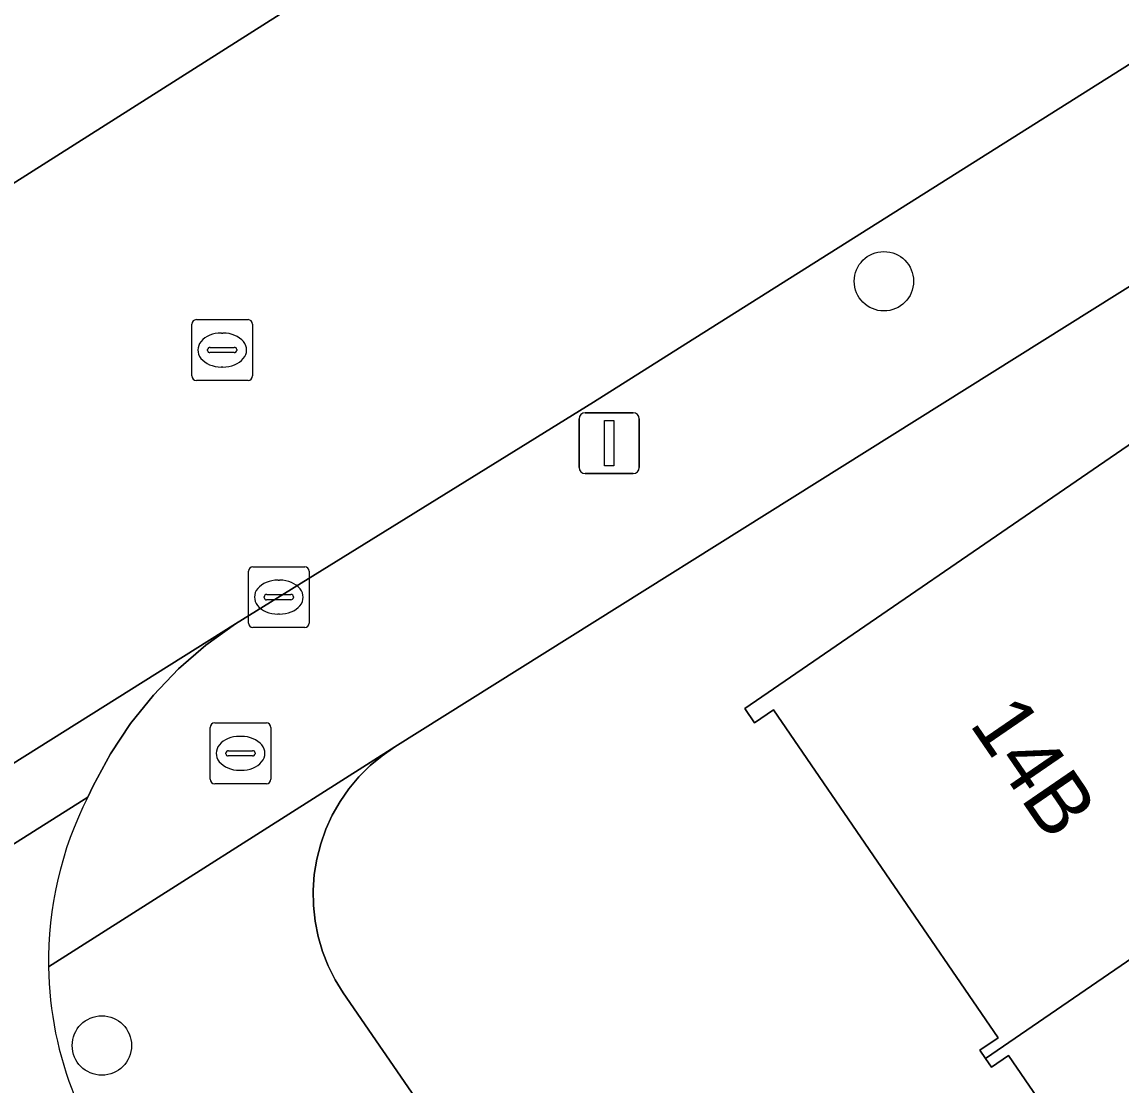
# Model space of a CAD drawing. Extents: x 159279 to 160377, y 384531 to 385888.
# Drawn here: x 159710.61 to 159728.73, y 385382.15 to 385399.67 of the extents above; entities that cross this region are included whole.
import ezdxf

# ---------------------------------------------------------------- set-up
doc = ezdxf.new("R2010")
doc.units = 0
for name, color, linetype in [('IMGEO_Boom', 7, 'Continuous'), ('IMGEO_Brandkraan', 7, 'Continuous'), ('IMGEO_Erf', 7, 'Continuous'), ('IMGEO_Kolk', 7, 'Continuous'), ('IMGEO_Lichtmast', 7, 'Continuous'), ('IMGEO_Pand', 7, 'Continuous'), ('IMGEO_Pand_nummerreeks', 7, 'Continuous'), ('IMGEO_Rijbaan_lokaal_open', 7, 'Continuous'), ('IMGEO_Rioolput', 7, 'Continuous'), ('IMGEO_Voetpad_open', 7, 'Continuous')]:
    doc.layers.add(name, color=color, linetype=linetype)

msp = doc.modelspace()

# ---------------------------------------------------------------- linework, layer by layer
at = {"layer": 'IMGEO_Boom'}
for centre in [(159724.811, 385395.4), (159711.929, 385382.819)]:
    msp.add_circle(centre, 0.489, dxfattribs=at)
at = {"layer": 'IMGEO_Brandkraan'}
for p, q in [((159713.712, 385387.203), (159713.712, 385388.055)), ((159713.787, 385388.129), (159714.639, 385388.129)), ((159714.713, 385388.055), (159714.713, 385387.203)), ((159714.2, 385387.909), (159714.225, 385387.909)), ((159713.971, 385387.623), (159713.971, 385387.635)), ((159714.409, 385387.586), (159714.011, 385387.586)), ((159714.014, 385387.672), (159714.412, 385387.672)), ((159714.455, 385387.635), (159714.455, 385387.623)), ((159714.223, 385387.349), (159714.198, 385387.349)), ((159714.639, 385387.129), (159713.787, 385387.129))]:
    msp.add_line(p, q, dxfattribs=at)
for points in [[(159713.712, 385387.203), (159713.712, 385388.055)], [(159713.787, 385388.129), (159714.639, 385388.129)], [(159714.713, 385388.055), (159714.713, 385387.203)], [(159714.639, 385387.129), (159713.787, 385387.129)]]:
    msp.add_lwpolyline(points, dxfattribs=at)
for centre, radius, start, end in [((159713.789, 385388.053), 0.0765, 91.552, 178.448), ((159713.789, 385388.053), 0.0765, 91.552, 178.448), ((159714.637, 385388.053), 0.0765, 1.552, 88.448), ((159714.637, 385388.053), 0.0765, 1.552, 88.448), ((159714.011, 385387.632), 0.0403, 85.8775, 175.7526), ((159714.008, 385387.622), 0.0366, 178.938, 274.7102), ((159714.412, 385387.629), 0.043, 264.8664, 352.4533), ((159714.416, 385387.634), 0.0386, 1.7309, 96.639), ((159713.789, 385387.205), 0.0765, 181.552, 268.448), ((159713.789, 385387.205), 0.0765, 181.552, 268.448), ((159714.637, 385387.205), 0.0765, 271.552, 358.448), ((159714.637, 385387.205), 0.0765, 271.552, 358.448)]:
    msp.add_arc(centre, radius, start, end, dxfattribs=at)
for centre, major_axis, ratio, start_param, end_param in [((159714.199, 385387.629), (-0.387, 0.002), 0.722429, 4.712389, 7.853982), ((159714.224, 385387.629), (-0.39, 0.002), 0.717154, 1.570796, 4.712389)]:
    msp.add_ellipse(centre, major_axis=major_axis, ratio=ratio, start_param=start_param, end_param=end_param, dxfattribs=at)
at = {"layer": 'IMGEO_Erf'}
for points in [[(159859.363, 385477.052), (159716.755, 385387.736), (159716.544, 385387.59), (159716.346, 385387.426), (159716.164, 385387.244), (159715.999, 385387.047), (159715.853, 385386.836), (159715.725, 385386.613), (159715.618, 385386.38), (159715.533, 385386.138), (159715.469, 385385.889), (159715.428, 385385.635), (159715.41, 385385.379), (159715.414, 385385.122), (159715.442, 385384.867), (159715.492, 385384.615), (159715.565, 385384.368), (159715.659, 385384.129), (159715.774, 385383.9), (159715.905, 385383.688), (159731.572, 385360.92)], [(159730.589, 385377.219), (159726.862, 385382.657), (159726.581, 385382.464), (159726.486, 385382.603), (159726.39, 385382.742), (159726.691, 385382.948), (159722.992, 385388.346), (159722.682, 385388.133), (159722.521, 385388.369), (159728.729, 385392.623), (159730.336, 385393.724)]]:
    msp.add_lwpolyline(points, dxfattribs=at)
at = {"layer": 'IMGEO_Kolk'}
for p, q in [((159714.343, 385389.774), (159714.343, 385390.626)), ((159714.418, 385390.7), (159715.27, 385390.7)), ((159715.344, 385390.626), (159715.344, 385389.774)), ((159714.831, 385390.48), (159714.856, 385390.48)), ((159714.645, 385390.243), (159715.043, 385390.243)), ((159714.602, 385390.194), (159714.602, 385390.206)), ((159715.04, 385390.157), (159714.642, 385390.157)), ((159715.086, 385390.206), (159715.086, 385390.194)), ((159714.854, 385389.92), (159714.829, 385389.92)), ((159715.27, 385389.7), (159714.418, 385389.7))]:
    msp.add_line(p, q, dxfattribs=at)
for points in [[(159714.343, 385389.774), (159714.343, 385390.626)], [(159714.418, 385390.7), (159715.27, 385390.7)], [(159715.344, 385390.626), (159715.344, 385389.774)], [(159715.27, 385389.7), (159714.418, 385389.7)]]:
    msp.add_lwpolyline(points, dxfattribs=at)
for centre, radius, start, end in [((159714.42, 385390.624), 0.0765, 91.552, 178.448), ((159714.42, 385390.624), 0.0765, 91.552, 178.448), ((159715.268, 385390.624), 0.0765, 1.552, 88.448), ((159715.268, 385390.624), 0.0765, 1.552, 88.448), ((159714.642, 385390.203), 0.0403, 85.8775, 175.7526), ((159715.047, 385390.205), 0.0386, 1.7309, 96.639), ((159714.639, 385390.193), 0.0366, 178.938, 274.7102), ((159715.043, 385390.2), 0.043, 264.8664, 352.4533), ((159714.42, 385389.776), 0.0765, 181.552, 268.448), ((159714.42, 385389.776), 0.0765, 181.552, 268.448), ((159715.268, 385389.776), 0.0765, 271.552, 358.448), ((159715.268, 385389.776), 0.0765, 271.552, 358.448)]:
    msp.add_arc(centre, radius, start, end, dxfattribs=at)
for centre, major_axis, ratio, start_param, end_param in [((159714.83, 385390.2), (-0.387, 0.002), 0.722429, 4.712389, 7.853982), ((159714.855, 385390.2), (-0.39, 0.002), 0.717154, 1.570796, 4.712389)]:
    msp.add_ellipse(centre, major_axis=major_axis, ratio=ratio, start_param=start_param, end_param=end_param, dxfattribs=at)
at = {"layer": 'IMGEO_Lichtmast'}
for p, q in [((159719.79, 385392.334), (159719.79, 385393.134)), ((159719.79, 385393.134), (159719.79, 385392.334)), ((159719.89, 385393.234), (159720.68, 385393.234)), ((159720.68, 385393.234), (159719.89, 385393.234)), ((159720.78, 385393.134), (159720.78, 385392.334)), ((159720.78, 385392.334), (159720.78, 385393.134)), ((159720.68, 385392.234), (159719.89, 385392.234)), ((159719.89, 385392.234), (159720.68, 385392.234))]:
    msp.add_line(p, q, dxfattribs=at)
msp.add_lwpolyline([(159720.21, 385393.109), (159720.36, 385393.109), (159720.36, 385392.359), (159720.21, 385392.359), (159720.21, 385393.109)], dxfattribs=at)
for centre, start, end in [((159719.89, 385393.134), 90, 180), ((159719.89, 385393.134), 90, 180), ((159720.68, 385393.134), 0, 90), ((159720.68, 385393.134), 360, 90), ((159719.89, 385392.334), 180, 270), ((159719.89, 385392.334), 180, 270), ((159720.68, 385392.334), 270, 0), ((159720.68, 385392.334), 270, 0)]:
    msp.add_arc(centre, 0.1, start, end, dxfattribs=at)
at = {"layer": 'IMGEO_Pand'}
for points in [[(159734.251, 385387.929), (159734.289, 385387.955), (159730.336, 385393.724), (159728.729, 385392.623), (159722.521, 385388.369), (159722.682, 385388.133), (159722.992, 385388.346), (159726.691, 385382.948), (159726.39, 385382.742), (159726.486, 385382.603), (159732.683, 385386.853)], [(159738.15, 385382.239), (159734.251, 385387.929), (159732.683, 385386.853), (159726.486, 385382.603), (159726.581, 385382.464), (159726.862, 385382.657), (159730.589, 385377.219), (159730.332, 385377.043), (159730.409, 385376.93), (159736.58, 385381.162)]]:
    msp.add_lwpolyline(points, close=True, dxfattribs=at)
at = {"layer": 'IMGEO_Rijbaan_lokaal_open'}
for points in [[(159644.265, 385348.476), (159693.538, 385379.269), (159694.578, 385379.919), (159695.635, 385378.201), (159696.559, 385378.77), (159699.58, 385380.629), (159714.128, 385389.762), (159720.028, 385393.412), (159721.442, 385394.303), (159730.951, 385400.295), (159733.918, 385402.165), (159735.355, 385403.07), (159738.282, 385404.915), (159739.008, 385405.372), (159763.09, 385420.412)], [(159733.654, 385411.494), (159717.55, 385401.445), (159715.601, 385400.268), (159708.299, 385395.635), (159705.338, 385393.797), (159700.741, 385390.938), (159699.587, 385390.176), (159697.213, 385388.687), (159691.585, 385385.155), (159676.744, 385375.84), (159672.522, 385373.201), (159668.214, 385370.511), (159667.694, 385370.186), (159666.124, 385369.205), (159665.53, 385368.834), (159663.898, 385367.815), (159663.434, 385367.525), (159661.98, 385366.65), (159661.215, 385366.183), (159649.438, 385358.819), (159648.454, 385358.203), (159647.441, 385357.57), (159646.475, 385356.966)], [(159708.299, 385395.635), (159715.601, 385400.268)], [(159711.697, 385386.905), (159702.846, 385381.322)]]:
    msp.add_lwpolyline(points, dxfattribs=at)
for centre, radius, start, end in [((159716.994, 385384.207), 5.945, 153.0053, 180.8915), ((159716.988, 385384.201), 5.939, 180.8412, 202.0053)]:
    msp.add_arc(centre, radius, start, end, dxfattribs=at)
at = {"layer": 'IMGEO_Rioolput'}
for p, q in [((159713.485, 385394.768), (159714.337, 385394.768)), ((159713.41, 385393.842), (159713.41, 385394.694)), ((159714.411, 385394.694), (159714.411, 385393.842)), ((159713.898, 385394.548), (159713.923, 385394.548)), ((159713.669, 385394.262), (159713.669, 385394.274)), ((159714.107, 385394.225), (159713.709, 385394.225)), ((159713.712, 385394.311), (159714.11, 385394.311)), ((159714.153, 385394.274), (159714.153, 385394.262)), ((159713.921, 385393.988), (159713.896, 385393.988)), ((159714.337, 385393.768), (159713.485, 385393.768))]:
    msp.add_line(p, q, dxfattribs=at)
for points in [[(159713.485, 385394.768), (159714.337, 385394.768)], [(159713.41, 385393.842), (159713.41, 385394.694)], [(159714.411, 385394.694), (159714.411, 385393.842)], [(159714.337, 385393.768), (159713.485, 385393.768)]]:
    msp.add_lwpolyline(points, dxfattribs=at)
for centre, radius, start, end in [((159713.487, 385394.692), 0.0765, 91.552, 178.448), ((159713.487, 385394.692), 0.0765, 91.552, 178.448), ((159714.335, 385394.692), 0.0765, 1.552, 88.448), ((159714.335, 385394.692), 0.0765, 1.552, 88.448), ((159713.709, 385394.271), 0.0403, 85.8775, 175.7526), ((159713.706, 385394.261), 0.0366, 178.938, 274.7102), ((159714.11, 385394.268), 0.043, 264.8664, 352.4533), ((159714.114, 385394.273), 0.0386, 1.7309, 96.639), ((159713.487, 385393.844), 0.0765, 181.552, 268.448), ((159713.487, 385393.844), 0.0765, 181.552, 268.448), ((159714.335, 385393.844), 0.0765, 271.552, 358.448), ((159714.335, 385393.844), 0.0765, 271.552, 358.448)]:
    msp.add_arc(centre, radius, start, end, dxfattribs=at)
for centre, major_axis, ratio, start_param, end_param in [((159713.897, 385394.268), (-0.387, 0.002), 0.722429, 4.712389, 7.853982), ((159713.922, 385394.268), (-0.39, 0.002), 0.717154, 1.570796, 4.712389)]:
    msp.add_ellipse(centre, major_axis=major_axis, ratio=ratio, start_param=start_param, end_param=end_param, dxfattribs=at)
at = {"layer": 'IMGEO_Voetpad_open'}
for points in [[(159711.05, 385384.114), (159716.755, 385387.736), (159859.363, 385477.052)], [(159793.988, 385439.775), (159771.844, 385425.88), (159768.582, 385423.843), (159763.09, 385420.412), (159739.008, 385405.372), (159738.282, 385404.915), (159735.355, 385403.07), (159733.918, 385402.165), (159730.951, 385400.295), (159721.442, 385394.303), (159720.028, 385393.412), (159714.128, 385389.762), (159713.643, 385389.411), (159713.192, 385389.018), (159712.777, 385388.587), (159712.402, 385388.12), (159712.071, 385387.621), (159711.786, 385387.095), (159711.697, 385386.905)], [(159711.697, 385386.905), (159711.786, 385387.095), (159712.071, 385387.621), (159712.402, 385388.12), (159712.777, 385388.587), (159713.192, 385389.018), (159713.643, 385389.411), (159714.128, 385389.762), (159699.58, 385380.629)], [(159732.202, 385360.002), (159731.572, 385360.92), (159715.905, 385383.688), (159715.774, 385383.9), (159715.659, 385384.129), (159715.565, 385384.368), (159715.492, 385384.615), (159715.442, 385384.867), (159715.414, 385385.122), (159715.41, 385385.379), (159715.428, 385385.635), (159715.469, 385385.889), (159715.533, 385386.138), (159715.618, 385386.38), (159715.725, 385386.613), (159715.853, 385386.836), (159715.999, 385387.047), (159716.164, 385387.244), (159716.346, 385387.426), (159716.544, 385387.59), (159716.755, 385387.736), (159711.05, 385384.114)], [(159702.846, 385381.322), (159711.697, 385386.905)]]:
    msp.add_lwpolyline(points, dxfattribs=at)
for centre, radius, start, end in [((159716.994, 385384.207), 5.945, 153.0053, 180.8915), ((159716.988, 385384.201), 5.939, 180.8412, 202.0053)]:
    msp.add_arc(centre, radius, start, end, dxfattribs=at)

# ---------------------------------------------------------------- texts
at = {"layer": 'IMGEO_Pand_nummerreeks'}
msp.add_text('14B', height=1, rotation=304.4231, dxfattribs=at).set_placement((159726.206, 385388.115))

doc.saveas('drawing.dxf')
